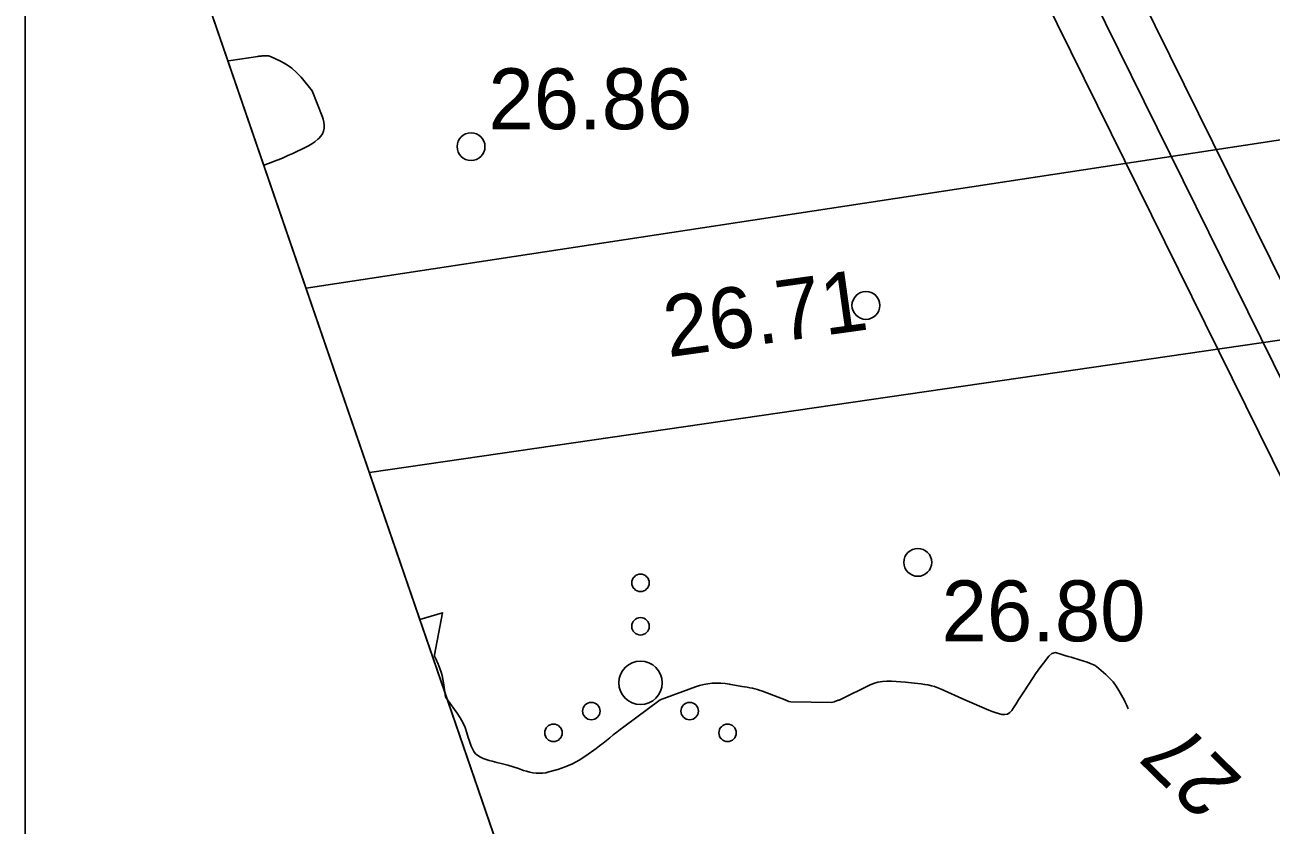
# Model space of a CAD drawing. Extents: x 509422 to 615075, y 6525431 to 6565970.
# Drawn here: x 512821.85 to 512850.49, y 6565823.64 to 6565842.04 of the extents above; entities that cross this region are included whole.
import ezdxf

# ---------------------------------------------------------------- set-up
doc = ezdxf.new("R2010")
doc.units = 0
for name, color, linetype in [('HALJASTUS', 7, 'Continuous'), ('HORISONTAAL', 7, 'Continuous'), ('KITSENDUSED', 7, 'Continuous'), ('KORGUS', 7, 'Continuous'), ('MOOTPIIR', 7, 'Continuous'), ('PIIR', 7, 'Continuous'), ('PIIR_TM', 7, 'Continuous'), ('TEE', 7, 'Continuous'), ('VORMISTUS', 7, 'Continuous')]:
    doc.layers.add(name, color=color, linetype=linetype)

msp = doc.modelspace()

# ---------------------------------------------------------------- linework, layer by layer
at = {"layer": 'HALJASTUS'}
for centre, radius in [((512835.999, 6565829.21), 0.2), ((512835.999, 6565828.21), 0.2), ((512835.999, 6565826.91), 0.5), ((512834.869, 6565826.26), 0.2), ((512837.129, 6565826.26), 0.2), ((512833.999, 6565825.76), 0.2), ((512837.999, 6565825.76), 0.2)]:
    msp.add_circle(centre, radius, dxfattribs=at)
at = {"layer": 'HORISONTAAL'}
for points in [[(512826.517, 6565841.214), (512826.517, 6565841.214), (512826.584, 6565841.221), (512827.205, 6565841.316), (512827.229, 6565841.319), (512827.254, 6565841.322), (512827.278, 6565841.324), (512827.303, 6565841.326), (512827.401, 6565841.331), (512827.425, 6565841.331), (512827.449, 6565841.328), (512827.472, 6565841.321), (512827.495, 6565841.313), (512827.728, 6565841.205), (512827.86, 6565841.132), (512827.984, 6565841.048), (512828.095, 6565840.947), (512828.197, 6565840.836), (512828.45, 6565840.52), (512828.683, 6565839.939), (512828.704, 6565839.871), (512828.72, 6565839.803), (512828.726, 6565839.734), (512828.726, 6565839.663), (512828.714, 6565839.596), (512828.691, 6565839.533), (512828.654, 6565839.478), (512828.608, 6565839.428), (512828.584, 6565839.408), (512828.515, 6565839.354), (512828.444, 6565839.304), (512828.37, 6565839.259), (512828.293, 6565839.218), (512828.23, 6565839.187), (512828.119, 6565839.134), (512828.008, 6565839.083), (512827.896, 6565839.033), (512827.784, 6565838.984), (512827.73, 6565838.962), (512827.589, 6565838.905), (512827.448, 6565838.85), (512827.342, 6565838.812)], [(512830.929, 6565828.369), (512831.45, 6565828.52), (512831.266, 6565827.554), (512831.265, 6565827.538), (512831.266, 6565827.521), (512831.27, 6565827.505), (512831.276, 6565827.489), (512831.31, 6565827.428), (512831.318, 6565827.412), (512831.326, 6565827.396), (512831.333, 6565827.38), (512831.339, 6565827.364), (512831.388, 6565827.237), (512831.416, 6565827.157), (512831.441, 6565827.075), (512831.459, 6565826.992), (512831.474, 6565826.908), (512831.519, 6565826.589), (512831.564, 6565826.52), (512831.787, 6565826.211), (512831.855, 6565826.105), (512831.916, 6565825.996), (512831.966, 6565825.881), (512832.008, 6565825.763), (512832.041, 6565825.655), (512832.062, 6565825.588), (512832.085, 6565825.521), (512832.11, 6565825.455), (512832.136, 6565825.39), (512832.169, 6565825.331), (512832.209, 6565825.278), (512832.26, 6565825.236), (512832.318, 6565825.201), (512832.386, 6565825.172), (512832.452, 6565825.147), (512832.52, 6565825.126), (512832.589, 6565825.107), (512832.7, 6565825.08), (512832.825, 6565825.049), (512832.949, 6565825.015), (512833.072, 6565824.977), (512833.194, 6565824.937), (512833.308, 6565824.898), (512833.38, 6565824.876), (512833.452, 6565824.858), (512833.525, 6565824.844), (512833.599, 6565824.834), (512833.674, 6565824.831), (512833.747, 6565824.833), (512833.82, 6565824.844), (512833.893, 6565824.86), (512834.099, 6565824.919), (512834.27, 6565824.978), (512834.436, 6565825.048), (512834.593, 6565825.135), (512834.745, 6565825.234), (512834.977, 6565825.402), (512835.058, 6565825.462), (512835.138, 6565825.523), (512835.217, 6565825.585), (512835.295, 6565825.649), (512835.373, 6565825.712), (512835.452, 6565825.775), (512835.531, 6565825.837), (512835.612, 6565825.898), (512836.45, 6565826.52), (512837.264, 6565826.817), (512837.358, 6565826.847), (512837.453, 6565826.871), (512837.55, 6565826.888), (512837.647, 6565826.9), (512837.746, 6565826.904), (512837.844, 6565826.902), (512837.942, 6565826.894), (512838.04, 6565826.88), (512838.329, 6565826.829), (512838.39, 6565826.818), (512838.45, 6565826.807), (512838.51, 6565826.796), (512838.57, 6565826.784), (512838.63, 6565826.771), (512838.689, 6565826.755), (512838.747, 6565826.737), (512838.805, 6565826.717), (512839.32, 6565826.52), (512839.411, 6565826.481), (512839.45, 6565826.475), (512840.391, 6565826.461), (512840.45, 6565826.47), (512840.545, 6565826.508), (512840.561, 6565826.514), (512840.577, 6565826.521), (512840.592, 6565826.528), (512840.607, 6565826.535), (512841.259, 6565826.857), (512841.356, 6565826.896), (512841.456, 6565826.926), (512841.558, 6565826.942), (512841.662, 6565826.948), (512841.769, 6565826.945), (512841.875, 6565826.941), (512841.981, 6565826.934), (512842.086, 6565826.925), (512842.292, 6565826.906), (512842.371, 6565826.897), (512842.449, 6565826.887), (512842.528, 6565826.875), (512842.606, 6565826.861), (512842.683, 6565826.844), (512842.759, 6565826.823), (512842.833, 6565826.797), (512842.907, 6565826.766), (512843.45, 6565826.52), (512844.007, 6565826.281), (512844.079, 6565826.252), (512844.151, 6565826.225), (512844.225, 6565826.203), (512844.3, 6565826.182), (512844.369, 6565826.18), (512844.432, 6565826.192), (512844.485, 6565826.226), (512844.533, 6565826.276), (512844.569, 6565826.333), (512844.629, 6565826.426), (512844.689, 6565826.52), (512844.75, 6565826.613), (512844.81, 6565826.706), (512845.023, 6565827.034), (512845.079, 6565827.118), (512845.137, 6565827.201), (512845.197, 6565827.282), (512845.258, 6565827.362), (512845.383, 6565827.52), (512845.45, 6565827.584), (512845.535, 6565827.605), (512845.68, 6565827.563), (512845.753, 6565827.541), (512845.825, 6565827.519), (512845.897, 6565827.497), (512845.969, 6565827.475), (512846.263, 6565827.383), (512846.282, 6565827.377), (512846.301, 6565827.371), (512846.32, 6565827.364), (512846.339, 6565827.356), (512846.413, 6565827.326), (512846.431, 6565827.317), (512846.448, 6565827.308), (512846.465, 6565827.297), (512846.48, 6565827.284), (512846.69, 6565827.104), (512846.777, 6565827.02), (512846.858, 6565826.931), (512846.93, 6565826.834), (512846.995, 6565826.732), (512847.053, 6565826.63), (512847.083, 6565826.575), (512847.112, 6565826.519), (512847.14, 6565826.462), (512847.167, 6565826.405), (512847.194, 6565826.347), (512847.208, 6565826.316)]]:
    msp.add_lwpolyline(points, dxfattribs=at)
at = {"layer": 'KITSENDUSED'}
for points in [[(512850.08, 6565772.604), (512823.932, 6565848.741), (512825.075, 6565884.492), (512827.679, 6565913.01), (512999.127, 6565916.092), (513158.672, 6565918.961), (513287.684, 6565921.28)], [(512825.249, 6565886.393), (512825.075, 6565884.492), (512823.932, 6565848.741), (512850.08, 6565772.604)]]:
    msp.add_lwpolyline(points, dxfattribs=at)
at = {"layer": 'KORGUS'}
for centre in [(512832.104, 6565839.24), (512841.179, 6565835.588), (512842.372, 6565829.68)]:
    msp.add_circle(centre, 0.32, dxfattribs=at)
at = {"layer": 'MOOTPIIR'}
msp.add_lwpolyline([(512879.071, 6565688.193), (512823.932, 6565848.741), (512825.075, 6565884.492), (512827.679, 6565913.01), (513448.17, 6565924.166), (513572.368, 6565857.798), (513561.325, 6565731.726), (513511.309, 6565499.186), (513354.422, 6565438.926), (513251.738, 6565463.508), (513252.747, 6565585.499)], close=True, dxfattribs=at)
at = {"layer": 'PIIR'}
msp.add_lwpolyline([(513442.384, 6565886.056), (512829.322, 6565875.033), (512905.604, 6565720.31), (513290.987, 6565614.399), (513289.987, 6565493.425), (513354.686, 6565477.937), (513483.571, 6565506.952), (513523.89, 6565738.256), (513543.837, 6565852.517)], close=True, dxfattribs=at)
at = {"layer": 'PIIR_TM'}
for points in [[(512906.302, 6565721.155), (512830.916, 6565874.062), (513442.232, 6565885.053), (513542.704, 6565851.838), (513522.905, 6565738.428), (513482.701, 6565507.781), (513354.693, 6565478.963), (513290.993, 6565494.213), (513291.994, 6565615.159)], [(512832.51, 6565873.09), (513442.08, 6565884.05), (513541.57, 6565851.16), (513521.92, 6565738.6), (513481.83, 6565508.61), (513354.7, 6565479.99), (513337.28, 6565484.16), (513292, 6565495), (513293, 6565615.92), (512907, 6565722), (512869.36, 6565798.35)]]:
    msp.add_lwpolyline(points, close=True, dxfattribs=at)
at = {"layer": 'TEE'}
for points in [[(512828.312, 6565835.989), (512878.741, 6565843.672), (512884.582, 6565844.371), (512888.164, 6565845.184), (512904.83, 6565849.958), (512912.359, 6565852.844), (512919.137, 6565854.967), (512924.524, 6565857.143), (512930.438, 6565860.286), (512936.783, 6565865.769)], [(512829.77, 6565831.744), (512877.128, 6565838.641), (512891.293, 6565836.749), (512894.766, 6565840.652), (512896.939, 6565843.121), (512906.226, 6565845.781), (512913.805, 6565848.687), (512921.454, 6565851.535), (512926.755, 6565854.431), (512940.34, 6565861.927), (512950.091, 6565863.492)]]:
    msp.add_lwpolyline(points, dxfattribs=at)
at = {"layer": 'VORMISTUS'}
msp.add_line((512821.852, 6565395.844), (512821.857, 6565969.837), dxfattribs=at)

# ---------------------------------------------------------------- texts
at = {"layer": 'HORISONTAAL'}
msp.add_text('27', height=1.4, rotation=135.5888, dxfattribs=at).set_placement((512849.88, 6565824.679))
at = {"layer": 'KORGUS'}
for s, p in [('26.86 ', (512832.504, 6565839.64)), ('26.80 ', (512842.919, 6565827.865))]:
    msp.add_text(s, height=1.4, dxfattribs=at).set_placement(p)
msp.add_text('26.71 ', height=1.4, rotation=7.9489, dxfattribs=at).set_placement((512836.634, 6565834.394))

doc.saveas('drawing.dxf')
